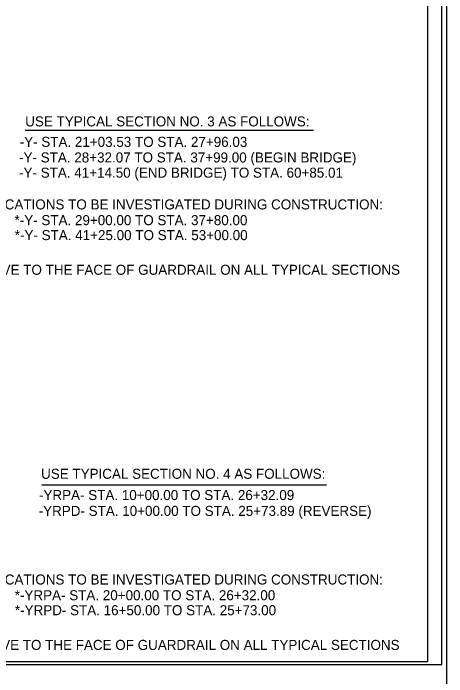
# Model space of a CAD drawing. Extents: x 573813 to 575363, y -54752 to -53123.
# Drawn here: x 574928.2 to 575006.7, y -53560.8 to -53440.6 of the extents above; entities that cross this region are included whole.
import ezdxf

# ---------------------------------------------------------------- set-up
doc = ezdxf.new("R2010")
doc.units = 0
for name, color, linetype in [('Old_Level_1', 7, 'Continuous'), ('Old_Level_11', 7, 'Continuous'), ('Sheet Plot Border Inside CELL', 7, 'Continuous'), ('Sheet Plot Border Outside CELL', 7, 'Continuous'), ('Sheet Typical CELL', 7, 'Continuous')]:
    doc.layers.add(name, color=color, linetype=linetype)

msp = doc.modelspace()

# ---------------------------------------------------------------- linework, layer by layer
at = {"layer": 'Old_Level_11'}
for p, q in [((574930.31, -53461.79), (574982.58, -53461.79)), ((574933.37, -53526.05), (574984.93, -53526.05))]:
    msp.add_line(p, q, dxfattribs=at)
at = {"layer": 'Sheet Plot Border Inside CELL'}
msp.add_lwpolyline([(575005.81, -53347.44), (574672.33, -53347.44), (574672.33, -53558.58), (575005.81, -53558.58)], close=True, dxfattribs=at)
at = {"layer": 'Sheet Plot Border Outside CELL'}
msp.add_line((575006.71, -53563.07), (575006.71, -53342.95), dxfattribs=at)
msp.add_lwpolyline([(575006.71, -53342.95), (574669.73, -53342.95), (574669.73, -53563.07), (575006.71, -53563.07)], close=True, dxfattribs=at)
at = {"layer": 'Sheet Typical CELL'}
msp.add_lwpolyline([(575003.31, -53347.95), (574703.15, -53347.95), (574703.15, -53558.07), (575003.31, -53558.07)], close=True, dxfattribs=at)

# ---------------------------------------------------------------- texts
at = {"layer": 'Old_Level_1'}
for s, rotation, p in [('USE TYPICAL SECTION NO. 3 AS FOLLOWS:', 360, (574930.34, -53461.13)), ('-Y- STA. 21+03.53 TO STA. 27+96.03', 0, (574929.34, -53464.84)), ('-Y- STA. 28+32.07 TO STA. 37+99.00 (BEGIN BRIDGE)', 0, (574929.23, -53467.66)), ('-Y- STA. 41+14.50 (END BRIDGE) TO STA. 60+85.01', 0, (574929.23, -53470.42)), ('THESE LOCATIONS TO BE INVESTIGATED DURING CONSTRUCTION:', 360, (574914.6, -53476.17)), ('*-Y- STA. 29+00.00 TO STA. 37+80.00', 0, (574928.41, -53479.02)), ('*-Y- STA. 41+25.00 TO STA. 53+00.00', 0, (574928.45, -53481.73)), ('NOTE: PAVE TO THE FACE OF GUARDRAIL ON ALL TYPICAL SECTIONS', 360, (574914.71, -53488.01)), ('USE TYPICAL SECTION NO. 4 AS FOLLOWS:', 360, (574933.22, -53524.97)), ('-YRPA- STA. 10+00.00 TO STA. 26+32.09', 0, (574932.84, -53528.82)), ('-YRPD- STA. 10+00.00 TO STA. 25+73.89 (REVERSE)', 0, (574932.78, -53531.69)), ('THESE LOCATIONS TO BE INVESTIGATED DURING CONSTRUCTION:', 360, (574914.6, -53544.12)), ('*-YRPA- STA. 20+00.00 TO STA. 26+32.00', 0, (574928.45, -53546.97)), ('*-YRPD- STA. 16+50.00 TO STA. 25+73.00', 0, (574928.47, -53549.68)), ('NOTE: PAVE TO THE FACE OF GUARDRAIL ON ALL TYPICAL SECTIONS', 360, (574914.63, -53555.97))]:
    msp.add_text(s, height=1.8192, rotation=rotation, dxfattribs=at).set_placement(p)

doc.saveas('drawing.dxf')
